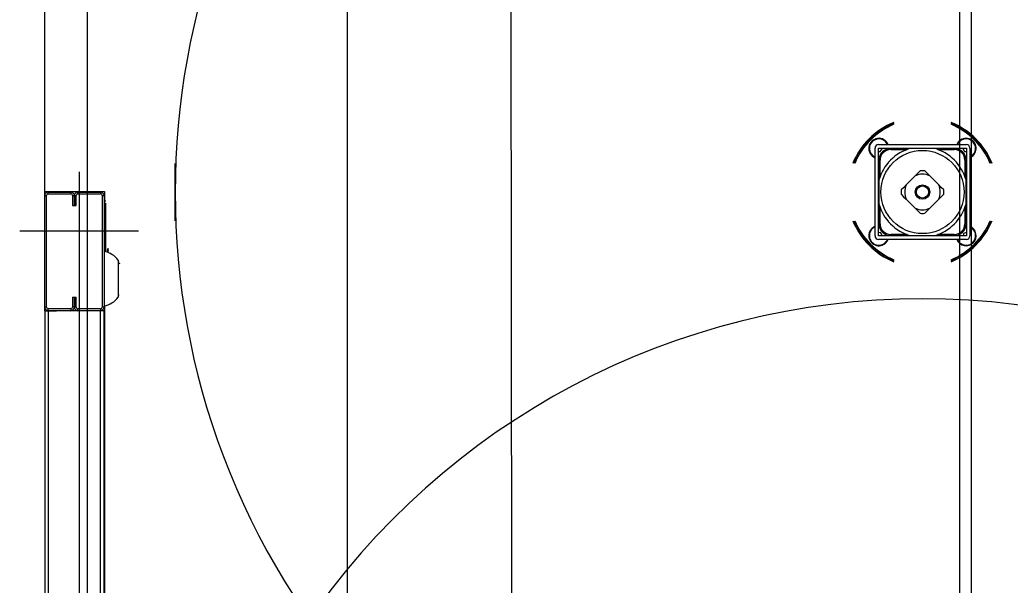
# Model space of a CAD drawing. Extents: x -264205 to -263659, y -1242401 to -1242060.
# Drawn here: x -263795.805 to -263795.012, y -1242122.355 to -1242121.902 of the extents above; entities that cross this region are included whole.
import ezdxf

# ---------------------------------------------------------------- set-up
doc = ezdxf.new("R2010")
doc.units = 0
for name, color, linetype in [('KFA_SO_10-1_PLACHTY', 7, 'Continuous'), ('KFA_SO_10-1_STRECHY', 7, 'Continuous'), ('KFA_SO_10-1_TRIBUNA_C_OBVOD', 7, 'Continuous'), ('OSI_STAVBY_KFA', 7, 'Continuous'), ('SITUACIA_DSP_2D', 7, 'Continuous')]:
    doc.layers.add(name, color=color, linetype=linetype)

msp = doc.modelspace()

# ---------------------------------------------------------------- linework, layer by layer
at = {"layer": 'KFA_SO_10-1_PLACHTY'}
msp.add_lwpolyline([(-263795.396, -1242226.823), (-263795.427, -1242195.892), (-263795.456, -1242167.905), (-263795.427, -1242160.909), (-263795.402, -1242132.887), (-263795.428, -1242101.98)], dxfattribs=at)
at = {"layer": 'KFA_SO_10-1_STRECHY'}
msp.add_line((-263795.734, -1242227.196), (-263795.754, -1242101.588), dxfattribs=at)
at = {"layer": 'KFA_SO_10-1_TRIBUNA_C_OBVOD'}
msp.add_lwpolyline([(-263795.284, -1242101.267), (-263795.051, -1242101.819), (-263795.059, -1242226.991), (-263795.286, -1242227.548)], dxfattribs=at)
at = {"layer": 'OSI_STAVBY_KFA'}
msp.add_line((-263795.54279, -1242083.23724), (-263795.54279, -1242246.70724), dxfattribs=at)
at = {"layer": 'SITUACIA_DSP_2D'}
for p, q in [((-263795.04279, -1242101.76909), (-263795.04281, -1242226.99542)), ((-263795.7849, -1242122.03943), (-263795.7849, -1242121.52527)), ((-263795.11705, -1242122.0019), (-263795.04675, -1242122.0019)), ((-263795.1199, -1242122.07505), (-263795.1199, -1242122.00475)), ((-263795.11705, -1242122.00475), (-263795.04675, -1242122.00475)), ((-263795.11705, -1242122.07505), (-263795.11705, -1242122.00475)), ((-263795.11705, -1242122.00734), (-263795.1157, -1242122.00747)), ((-263795.1157, -1242122.00747), (-263795.1141, -1242122.00524)), ((-263795.1141, -1242122.00524), (-263795.11433, -1242122.00475)), ((-263795.10924, -1242122.00475), (-263795.10924, -1242122.00519)), ((-263795.10876, -1242122.0051), (-263795.10876, -1242122.00475)), ((-263795.10731, -1242122.00499), (-263795.10731, -1242122.00594)), ((-263795.09144, -1242122.00499), (-263795.10731, -1242122.00499)), ((-263795.10731, -1242122.00594), (-263795.09428, -1242122.00594)), ((-263795.08557, -1242122.00499), (-263795.09127, -1242122.00499)), ((-263795.08023, -1242122.00499), (-263795.08557, -1242122.00499)), ((-263795.07505, -1242122.00499), (-263795.08023, -1242122.00499)), ((-263795.07253, -1242122.00499), (-263795.07505, -1242122.00499)), ((-263795.05649, -1242122.00499), (-263795.07237, -1242122.00499)), ((-263795.06953, -1242122.00594), (-263795.05649, -1242122.00594)), ((-263795.05649, -1242122.00499), (-263795.05649, -1242122.00594)), ((-263795.05504, -1242122.00475), (-263795.05505, -1242122.0051)), ((-263795.05457, -1242122.00513), (-263795.05457, -1242122.00475)), ((-263795.05457, -1242122.00519), (-263795.05457, -1242122.00513)), ((-263795.04961, -1242122.00475), (-263795.04971, -1242122.00493)), ((-263795.04971, -1242122.00493), (-263795.04838, -1242122.00733)), ((-263795.04838, -1242122.00733), (-263795.04675, -1242122.00735)), ((-263795.04675, -1242122.00475), (-263795.04675, -1242122.07505)), ((-263795.0439, -1242122.00475), (-263795.0439, -1242122.07505)), ((-263795.0439, -1242122.01244), (-263795.04257, -1242122.01174)), ((-263795.04257, -1242122.01174), (-263795.04126, -1242122.01068)), ((-263795.6804, -1242122.06284), (-263795.6804, -1242122.01696)), ((-263795.11662, -1242122.01257), (-263795.11705, -1242122.01257)), ((-263795.11705, -1242122.01304), (-263795.1167, -1242122.01304)), ((-263795.11682, -1242122.01449), (-263795.11586, -1242122.01449)), ((-263795.11682, -1242122.01449), (-263795.11682, -1242122.03037)), ((-263795.11586, -1242122.02752), (-263795.11586, -1242122.01449)), ((-263795.04794, -1242122.01449), (-263795.04794, -1242122.02752)), ((-263795.04699, -1242122.01449), (-263795.04794, -1242122.01449)), ((-263795.04675, -1242122.01257), (-263795.04719, -1242122.01257)), ((-263795.0471, -1242122.01304), (-263795.04675, -1242122.01304)), ((-263795.04699, -1242122.03037), (-263795.04699, -1242122.01449)), ((-263795.75735, -1242122.02375), (-263795.75735, -1242122.3869)), ((-263795.08769, -1242122.02688), (-263795.09492, -1242122.03411)), ((-263795.08563, -1242122.02482), (-263795.08769, -1242122.02688)), ((-263795.08371, -1242122.0229), (-263795.08563, -1242122.02482)), ((-263795.07815, -1242122.02485), (-263795.0801, -1242122.0229)), ((-263795.07612, -1242122.02688), (-263795.07815, -1242122.02485)), ((-263795.06888, -1242122.03411), (-263795.07612, -1242122.02688)), ((-263795.11682, -1242122.03053), (-263795.11682, -1242122.03624)), ((-263795.09492, -1242122.03411), (-263795.09696, -1242122.03615)), ((-263795.06683, -1242122.03617), (-263795.06888, -1242122.03411)), ((-263795.04699, -1242122.03624), (-263795.04699, -1242122.03053)), ((-263795.7849, -1242122.04275), (-263795.7849, -1242122.03943)), ((-263795.7849, -1242122.03943), (-263795.73693, -1242122.03943)), ((-263795.7849, -1242122.04275), (-263795.78348, -1242122.04275)), ((-263795.7849, -1242122.13205), (-263795.7849, -1242122.04275)), ((-263795.78348, -1242122.13205), (-263795.78348, -1242122.04275)), ((-263795.78205, -1242122.04132), (-263795.78205, -1242122.0399)), ((-263795.78205, -1242122.0399), (-263795.764, -1242122.0399)), ((-263795.78205, -1242122.04132), (-263795.764, -1242122.04132)), ((-263795.764, -1242122.0399), (-263795.764, -1242122.04132)), ((-263795.76258, -1242122.04275), (-263795.76115, -1242122.04275)), ((-263795.76258, -1242122.04275), (-263795.76258, -1242122.05082)), ((-263795.76115, -1242122.04275), (-263795.75973, -1242122.04275)), ((-263795.76115, -1242122.04275), (-263795.76115, -1242122.05082)), ((-263795.76115, -1242122.05082), (-263795.76115, -1242122.04275)), ((-263795.75973, -1242122.05082), (-263795.75973, -1242122.04275)), ((-263795.7583, -1242122.04132), (-263795.7583, -1242122.0399)), ((-263795.7583, -1242122.0399), (-263795.74025, -1242122.0399)), ((-263795.7583, -1242122.04132), (-263795.74025, -1242122.04132)), ((-263795.74025, -1242122.0399), (-263795.74025, -1242122.04132)), ((-263795.73883, -1242122.04275), (-263795.7374, -1242122.04275)), ((-263795.73883, -1242122.04275), (-263795.73883, -1242122.13205)), ((-263795.7374, -1242122.04275), (-263795.7374, -1242122.13205)), ((-263795.73693, -1242122.03943), (-263795.73693, -1242122.04702)), ((-263795.11682, -1242122.03624), (-263795.11682, -1242122.04146)), ((-263795.11682, -1242122.04146), (-263795.11682, -1242122.04676)), ((-263795.09696, -1242122.03615), (-263795.09891, -1242122.0381)), ((-263795.09891, -1242122.04171), (-263795.09698, -1242122.04363)), ((-263795.06685, -1242122.04366), (-263795.0649, -1242122.04171)), ((-263795.0649, -1242122.0381), (-263795.06683, -1242122.03617)), ((-263795.04699, -1242122.04157), (-263795.04699, -1242122.03624)), ((-263795.04699, -1242122.04676), (-263795.04699, -1242122.04157)), ((-263795.76258, -1242122.05082), (-263795.76115, -1242122.05082)), ((-263795.76115, -1242122.05082), (-263795.75973, -1242122.05082)), ((-263795.7374, -1242122.04702), (-263795.73598, -1242122.04702)), ((-263795.7374, -1242122.04892), (-263795.73598, -1242122.04892)), ((-263795.73598, -1242122.08773), (-263795.73598, -1242122.04892)), ((-263795.11682, -1242122.04676), (-263795.11682, -1242122.04927)), ((-263795.11682, -1242122.04944), (-263795.11682, -1242122.06531)), ((-263795.09698, -1242122.04363), (-263795.09492, -1242122.04569)), ((-263795.09492, -1242122.04569), (-263795.08769, -1242122.05292)), ((-263795.07612, -1242122.05292), (-263795.06888, -1242122.04569)), ((-263795.06888, -1242122.04569), (-263795.06685, -1242122.04366)), ((-263795.04699, -1242122.04927), (-263795.04699, -1242122.04676)), ((-263795.04699, -1242122.06531), (-263795.04699, -1242122.04944)), ((-263795.11586, -1242122.06531), (-263795.11586, -1242122.05228)), ((-263795.08769, -1242122.05292), (-263795.08566, -1242122.05496)), ((-263795.08566, -1242122.05496), (-263795.08371, -1242122.05691)), ((-263795.0801, -1242122.05691), (-263795.07817, -1242122.05498)), ((-263795.07817, -1242122.05498), (-263795.07612, -1242122.05292)), ((-263795.04794, -1242122.05228), (-263795.04794, -1242122.06531)), ((-263795.1167, -1242122.06676), (-263795.11705, -1242122.06676)), ((-263795.11705, -1242122.06724), (-263795.11662, -1242122.06724)), ((-263795.11586, -1242122.06531), (-263795.11682, -1242122.06531)), ((-263795.04794, -1242122.06531), (-263795.04699, -1242122.06531)), ((-263795.04719, -1242122.06724), (-263795.04706, -1242122.06723)), ((-263795.04675, -1242122.06676), (-263795.0471, -1242122.06676)), ((-263795.04706, -1242122.06723), (-263795.04675, -1242122.06724)), ((-263795.70985, -1242122.07125), (-263795.80485, -1242122.07125)), ((-263795.1209, -1242122.06841), (-263795.1199, -1242122.06788)), ((-263795.11556, -1242122.0724), (-263795.11705, -1242122.07246)), ((-263795.04675, -1242122.07505), (-263795.11705, -1242122.07505)), ((-263795.11409, -1242122.07472), (-263795.11556, -1242122.0724)), ((-263795.11427, -1242122.07505), (-263795.11409, -1242122.07472)), ((-263795.10924, -1242122.07462), (-263795.10924, -1242122.07505)), ((-263795.10876, -1242122.07505), (-263795.10876, -1242122.0747)), ((-263795.10731, -1242122.07386), (-263795.10731, -1242122.07481)), ((-263795.09428, -1242122.07386), (-263795.10731, -1242122.07386)), ((-263795.10731, -1242122.07481), (-263795.09144, -1242122.07481)), ((-263795.09127, -1242122.07481), (-263795.08557, -1242122.07481)), ((-263795.08557, -1242122.07481), (-263795.08035, -1242122.07481)), ((-263795.08035, -1242122.07481), (-263795.07505, -1242122.07481)), ((-263795.07505, -1242122.07481), (-263795.07253, -1242122.07481)), ((-263795.07237, -1242122.07481), (-263795.05649, -1242122.07481)), ((-263795.05649, -1242122.07386), (-263795.06953, -1242122.07386)), ((-263795.05649, -1242122.07386), (-263795.05649, -1242122.07481)), ((-263795.05505, -1242122.0747), (-263795.05504, -1242122.07505)), ((-263795.05457, -1242122.07505), (-263795.05457, -1242122.07462)), ((-263795.04908, -1242122.07308), (-263795.04942, -1242122.07505)), ((-263795.04675, -1242122.07222), (-263795.04908, -1242122.07308)), ((-263795.04675, -1242122.0779), (-263795.11705, -1242122.0779)), ((-263795.11112, -1242122.08054), (-263795.11006, -1242122.07923)), ((-263795.11006, -1242122.07923), (-263795.10936, -1242122.0779)), ((-263795.73588, -1242122.08775), (-263795.73588, -1242122.08479)), ((-263795.73493, -1242122.08607), (-263795.73493, -1242122.08678)), ((-263795.73448, -1242122.08608), (-263795.73493, -1242122.08607)), ((-263795.73493, -1242122.08678), (-263795.73448, -1242122.08678)), ((-263795.73408, -1242122.08609), (-263795.73448, -1242122.08608)), ((-263795.73448, -1242122.08678), (-263795.73408, -1242122.08679)), ((-263795.73408, -1242122.08609), (-263795.73408, -1242122.08487)), ((-263795.73408, -1242122.08609), (-263795.73408, -1242122.08679)), ((-263795.73408, -1242122.08835), (-263795.73408, -1242122.08679)), ((-263795.726, -1242122.09433), (-263795.726, -1242122.12416)), ((-263795.726, -1242122.09549), (-263795.72582, -1242122.09582)), ((-263795.72582, -1242122.09582), (-263795.72569, -1242122.09646)), ((-263795.72569, -1242122.12106), (-263795.72569, -1242122.09646)), ((-263795.72534, -1242122.09709), (-263795.72569, -1242122.09699)), ((-263795.72456, -1242122.09737), (-263795.72534, -1242122.09709)), ((-263795.72582, -1242122.12268), (-263795.726, -1242122.12301)), ((-263795.72569, -1242122.12204), (-263795.72582, -1242122.12268)), ((-263795.72569, -1242122.12204), (-263795.72569, -1242122.12106)), ((-263795.76258, -1242122.12397), (-263795.75973, -1242122.12397)), ((-263795.76258, -1242122.12397), (-263795.76258, -1242122.13205)), ((-263795.76115, -1242122.12397), (-263795.76115, -1242122.13205)), ((-263795.76115, -1242122.13205), (-263795.76115, -1242122.12397)), ((-263795.75973, -1242122.13205), (-263795.75973, -1242122.12397)), ((-263795.78348, -1242122.13205), (-263795.7849, -1242122.13205)), ((-263795.7849, -1242122.1349), (-263795.7849, -1242122.13205)), ((-263795.7849, -1242122.1349), (-263795.7849, -1242122.3869)), ((-263795.7849, -1242122.1349), (-263795.78205, -1242122.1349)), ((-263795.78205, -1242122.1349), (-263795.78205, -1242122.13347)), ((-263795.764, -1242122.13347), (-263795.78205, -1242122.13347)), ((-263795.78205, -1242122.1349), (-263795.78205, -1242122.3869)), ((-263795.78205, -1242122.1349), (-263795.7754, -1242122.1349)), ((-263795.764, -1242122.1349), (-263795.78205, -1242122.1349)), ((-263795.74025, -1242122.1349), (-263795.7697, -1242122.1349)), ((-263795.764, -1242122.13347), (-263795.764, -1242122.1349)), ((-263795.76115, -1242122.13205), (-263795.76258, -1242122.13205)), ((-263795.75973, -1242122.13205), (-263795.76115, -1242122.13205)), ((-263795.7583, -1242122.1349), (-263795.7583, -1242122.13347)), ((-263795.74025, -1242122.13347), (-263795.7583, -1242122.13347)), ((-263795.74025, -1242122.1349), (-263795.7583, -1242122.1349)), ((-263795.74025, -1242122.13347), (-263795.74025, -1242122.1349)), ((-263795.74025, -1242122.3869), (-263795.74025, -1242122.1349)), ((-263795.7374, -1242122.1349), (-263795.74025, -1242122.1349)), ((-263795.7374, -1242122.13205), (-263795.73883, -1242122.13205)), ((-263795.7374, -1242122.3869), (-263795.7374, -1242122.1349)), ((-263795.73693, -1242122.131), (-263795.73693, -1242122.3869))]:
    msp.add_line(p, q, dxfattribs=at)
for radius in [0.0333, 0.0058, 0.00485]:
    msp.add_circle((-263795.0819, -1242122.0399), radius, dxfattribs=at)
for centre, radius, start, end in [((-263795.0819, -1242122.0399), 0.5985, 324.56502, 215.43498), ((-263795.0819, -1242122.0399), 0.06033, 112.3532, 157.64681), ((-263795.0819, -1242122.0399), 0.05938, 112.73068, 157.26933), ((-263795.0819, -1242122.0399), 0.0589, 112.9244, 157.07559), ((-263795.0819, -1242122.0399), 0.06033, 22.35319, 67.6468), ((-263795.0819, -1242122.0399), 0.05938, 22.73067, 67.26932), ((-263795.0819, -1242122.0399), 0.0589, 22.92441, 67.0756), ((-263795.11683, -1242122.00497), 0.00807, 22.33694, 247.66306), ((-263795.11683, -1242122.00497), 0.0076, 54.35446, 246.18367), ((-263795.11705, -1242122.00475), 0.00285, 90, 180), ((-263795.11683, -1242122.00497), 0.0076, 23.81631, 54.35446), ((-263795.04697, -1242122.00497), 0.00807, 315.00001, 157.66306), ((-263795.04697, -1242122.00497), 0.0076, 119.14976, 156.18369), ((-263795.04697, -1242122.00497), 0.0076, 293.81633, 119.14976), ((-263795.04675, -1242122.00475), 0.00285, 0, 90), ((-263795.0819, -1242122.0399), 0.03615, 105.02021, 164.97977), ((-263795.10731, -1242122.01449), 0.0095, 90, 180), ((-263795.10731, -1242122.01449), 0.00855, 90, 180), ((-263795.0819, -1242122.0399), 0.03615, 15.02023, 74.97979), ((-263795.05649, -1242122.01449), 0.0095, 0, 90), ((-263795.05649, -1242122.01449), 0.00855, 0, 90), ((-263795.0819, -1242122.0399), 0.01425, 66.03947, 113.96053), ((-263795.0819, -1242122.0399), 0.0171, 83.94245, 96.05755), ((-263795.0819, -1242122.0399), 0.01425, 156.03949, 203.96051), ((-263795.0819, -1242122.0399), 0.01425, 336.03949, 23.96051), ((-263795.78205, -1242122.04275), 0.00285, 90, 180), ((-263795.78205, -1242122.04275), 0.00143, 90, 180), ((-263795.764, -1242122.04275), 0.00285, 0, 90), ((-263795.764, -1242122.04275), 0.00143, 0, 90), ((-263795.7583, -1242122.04275), 0.00285, 90, 180), ((-263795.7583, -1242122.04275), 0.00143, 90, 180), ((-263795.74025, -1242122.04275), 0.00285, 0, 90), ((-263795.74025, -1242122.04275), 0.00142, 0, 90), ((-263795.0819, -1242122.0399), 0.0171, 173.94245, 186.05755), ((-263795.0819, -1242122.0399), 0.0171, 353.94245, 6.05755), ((-263795.0819, -1242122.0399), 0.03615, 195.02023, 254.97979), ((-263795.0819, -1242122.0399), 0.03615, 285.02021, 344.97977), ((-263795.0819, -1242122.0399), 0.01425, 246.03947, 293.96053), ((-263795.0819, -1242122.0399), 0.0171, 263.94245, 276.05755), ((-263795.0819, -1242122.0399), 0.06033, 202.35319, 247.6468), ((-263795.0819, -1242122.0399), 0.05938, 202.73067, 247.26932), ((-263795.0819, -1242122.0399), 0.0589, 202.92441, 247.0756), ((-263795.10731, -1242122.06531), 0.0095, 180, 270), ((-263795.10731, -1242122.06531), 0.00855, 180, 270), ((-263795.0819, -1242122.0399), 0.06033, 292.3532, 337.64681), ((-263795.05649, -1242122.06531), 0.00855, 270, 0), ((-263795.05649, -1242122.06531), 0.0095, 270, 0), ((-263795.0819, -1242122.0399), 0.0589, 315.00001, 337.07559), ((-263795.0819, -1242122.0399), 0.05938, 315.00001, 337.26933), ((-263795.11683, -1242122.07483), 0.00807, 112.33694, 315.00001), ((-263795.11683, -1242122.07483), 0.0076, 122.31925, 336.18369), ((-263795.11705, -1242122.07505), 0.00285, 180, 270), ((-263795.04697, -1242122.07483), 0.0076, 203.81631, 66.18367), ((-263795.04675, -1242122.07505), 0.00285, 270, 0), ((-263795.04697, -1242122.07483), 0.00807, 315.00001, 67.66306), ((-263795.0819, -1242122.0399), 0.0589, 292.9244, 315.00001), ((-263795.0819, -1242122.0399), 0.05938, 292.73068, 315.00001), ((-263795.04697, -1242122.07483), 0.00807, 202.33694, 315.00001), ((-263795.74095, -1242122.10607), 0.019, 38.12879, 79.24413), ((-263795.73588, -1242122.08488), 0.000095, 90, 180), ((-263795.74095, -1242122.11243), 0.019, 280.75587, 321.87121), ((-263795.0819, -1242122.7239), 0.5985, 34.26896, 145.73104), ((-263795.78205, -1242122.13205), 0.00285, 180, 270), ((-263795.78205, -1242122.13205), 0.00143, 180, 270), ((-263795.764, -1242122.13205), 0.00143, 270, 0), ((-263795.764, -1242122.13205), 0.00285, 270, 0), ((-263795.7583, -1242122.13205), 0.00285, 180, 270), ((-263795.7583, -1242122.13205), 0.00143, 180, 270), ((-263795.74025, -1242122.13205), 0.00142, 270, 0), ((-263795.74025, -1242122.13205), 0.00285, 270, 0)]:
    msp.add_arc(centre, radius, start, end, dxfattribs=at)

doc.saveas('drawing.dxf')
